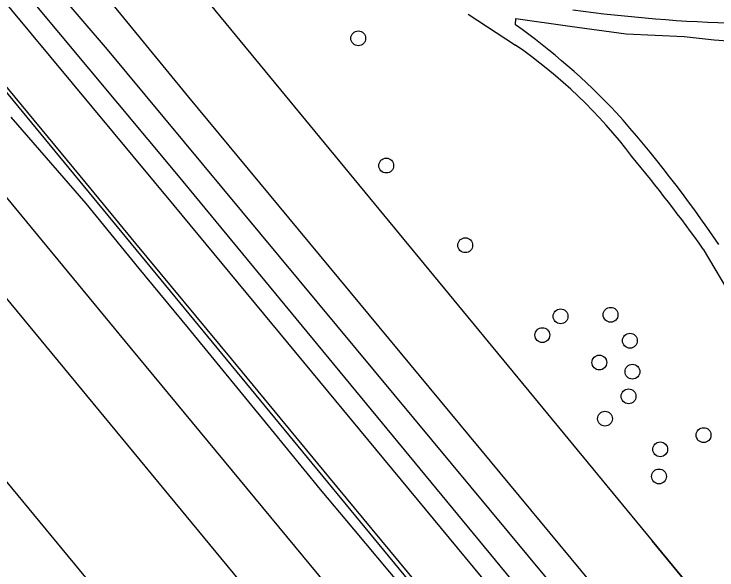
# Model space of a CAD drawing. Extents: x 159280 to 160375, y 384531 to 385872.
# Drawn here: x 159342.63 to 159388.99, y 385185.4 to 385222.06 of the extents above; entities that cross this region are included whole.
import ezdxf

# ---------------------------------------------------------------- set-up
doc = ezdxf.new("R2010")
doc.units = 0
for name, color, linetype in [('IMGEO_Boom', 7, 'Continuous'), ('IMGEO_Geluidsscherm', 7, 'Continuous'), ('IMGEO_Gemengd_bos', 7, 'Continuous'), ('IMGEO_Grasland_overig', 7, 'Continuous'), ('IMGEO_Hek', 7, 'Continuous'), ('IMGEO_Spoor', 7, 'Continuous'), ('IMGEO_Spoorbaan_halfverhard', 7, 'Continuous'), ('IMGEO_Struiken', 7, 'Continuous'), ('IMGEO_Voetpad_halfverhard', 7, 'Continuous')]:
    doc.layers.add(name, color=color, linetype=linetype)

msp = doc.modelspace()

# ---------------------------------------------------------------- linework, layer by layer
at = {"layer": 'IMGEO_Boom'}
for centre in [(159365.331, 385220.455), (159367.174, 385212.068), (159372.387, 385206.814), (159381.974, 385202.227), (159378.674, 385202.121), (159377.47, 385200.884), (159383.249, 385200.515), (159381.23, 385199.08), (159383.417, 385198.475), (159383.158, 385196.852), (159381.603, 385195.376), (159388.107, 385194.29), (159385.246, 385193.354), (159385.166, 385191.567)]:
    msp.add_circle(centre, 0.489, dxfattribs=at)
at = {"layer": 'IMGEO_Geluidsscherm'}
msp.add_lwpolyline([(159382.411, 385168.447), (159379.124, 385172.521), (159369.745, 385183.861), (159363.386, 385191.53), (159356.977, 385199.317), (159350.658, 385206.925), (159347.407, 385210.884), (159341.013, 385218.592), (159334.641, 385226.29), (159328.273, 385233.942), (159322.108, 385241.391), (159317.593, 385246.87), (159314.367, 385250.647), (159310.803, 385254.224)], dxfattribs=at)
at = {"layer": 'IMGEO_Gemengd_bos'}
msp.add_lwpolyline([(159313.865, 385265.306), (159315.68, 385266.184), (159318.564, 385267.578), (159384.722, 385187.321), (159436.071, 385125.032)], dxfattribs=at)
at = {"layer": 'IMGEO_Grasland_overig'}
msp.add_lwpolyline([(159322.042, 385241.068), (159323.313, 385239.727), (159380.555, 385170.237), (159391.356, 385157.313), (159438.705, 385099.969), (159472.033, 385059.892), (159508.59, 385015.472), (159566.109, 384946.163), (159595.747, 384910.891), (159628.44, 384872.285)], dxfattribs=at)
at = {"layer": 'IMGEO_Hek'}
for points in [[(159315.68, 385266.184), (159318.564, 385267.578), (159384.722, 385187.321)], [(159436.071, 385125.032), (159384.722, 385187.321)]]:
    msp.add_lwpolyline(points, dxfattribs=at)
at = {"layer": 'IMGEO_Spoor'}
for points in [[(159301.497, 385259.214), (159350.26, 385200.096), (159400.347, 385139.575), (159458.506, 385069.019), (159461.408, 385065.665), (159537.085, 384973.835), (159556.866, 384949.961), (159594.941, 384904.522), (159629.132, 384864.413), (159796.415, 384670.308), (159828.837, 384632.397), (159847.171, 384610.66), (159881.165, 384569.851), (159890.023, 384559.093)], [(159298.199, 385256.49), (159411.661, 385119.073), (159479.574, 385036.952), (159497.518, 385015.086), (159547.984, 384954.122), (159574.623, 384922.081), (159600.311, 384891.721), (159624.474, 384863.39), (159693.925, 384782.643), (159798.951, 384660.882), (159851.357, 384599.293), (159887.061, 384556.423)], [(159292.269, 385251.591), (159303.604, 385237.883), (159381.29, 385143.78), (159423.02, 385093.315), (159434.25, 385079.86), (159454.7, 385054.967), (159609.414, 384867.732), (159645.768, 384823.978), (159681.181, 384781.708), (159706.75, 384751.729), (159755.58, 384694.837), (159880.093, 384550.14)]]:
    msp.add_lwpolyline(points, dxfattribs=at)
at = {"layer": 'IMGEO_Spoorbaan_halfverhard'}
msp.add_lwpolyline([(159432.224, 385106.952), (159423.765, 385117.141), (159414.739, 385128.077), (159402.763, 385142.567), (159398.785, 385147.406), (159393.084, 385154.278), (159389.228, 385158.995), (159385.975, 385162.916), (159382.934, 385166.57), (159380.166, 385169.985), (159377.273, 385173.413), (159372.462, 385179.272), (159370.573, 385181.477), (159365.03, 385188.083), (159362.847, 385190.711), (159359.602, 385194.66), (159354.145, 385201.345), (159350.885, 385205.287), (159347.395, 385209.562), (159342.437, 385215.26)], dxfattribs=at)
at = {"layer": 'IMGEO_Struiken'}
for points in [[(159329.549, 385245.942), (159335.553, 385239.249), (159354.128, 385216.587), (159386.575, 385177.428), (159433.383, 385121.285), (159486.754, 385056.861), (159552.922, 384976.721), (159608.508, 384909.981), (159641.032, 384871.473), (159654.396, 384855.887), (159684.958, 384820.567), (159715.138, 384785.362)], [(159713.548, 384784.025), (159606.279, 384909.531), (159567.516, 384955.834), (159530.207, 385000.767), (159512.461, 385022.288), (159492.944, 385046.364), (159472.067, 385070.736), (159452.364, 385094.842), (159436.908, 385113.421), (159386.608, 385174.224), (159348.791, 385219.728), (159334.195, 385236.719), (159327.995, 385244.683)], [(159325.895, 385244.189), (159327.752, 385242.167), (159353.457, 385211.38), (159428.898, 385119.923), (159469.821, 385070.666), (159485.407, 385051.415), (159503.493, 385029.681), (159535.641, 384990.47), (159570.61, 384948.546), (159594.49, 384919.638), (159625.217, 384883.598), (159647.741, 384857.423), (159673.386, 384827.368), (159696.856, 384800.161), (159711.85, 384782.567)], [(159710.988, 384781.806), (159697.307, 384797.77), (159679.061, 384818.419), (159657.496, 384844.067), (159636.212, 384868.894), (159601.004, 384910.228), (159554.411, 384966.142), (159491.997, 385041.673), (159470.053, 385068.063), (159449.797, 385092.719), (159353.193, 385209.438), (159324.939, 385243.415)]]:
    msp.add_lwpolyline(points, dxfattribs=at)
at = {"layer": 'IMGEO_Voetpad_halfverhard'}
for points in [[(159372.587, 385222.059), (159375.697, 385220.01)], [(159375.697, 385221.355), (159375.724, 385221.757), (159379.285, 385221.261), (159383.001, 385220.764), (159386.832, 385220.576), (159388.796, 385220.355)], [(159388.796, 385220.355), (159390.903, 385220.201), (159393.05, 385220.147), (159393.293, 385219.854), (159393.26, 385219.115), (159392.838, 385216.887), (159392.71, 385213.468), (159392.747, 385209.32)], [(159388.088, 385206.559), (159390.044, 385203.266), (159392.603, 385198.719)]]:
    msp.add_lwpolyline(points, dxfattribs=at)
for centre, radius, start, end in [((159393.271, 385324.3), 102.891, 262.30126, 268.41346), ((159349.304, 385184.302), 45.492, 43.4276, 54.5372), ((159356.714, 385192.443), 33.471, 37.1663, 55.4475), ((159318.108, 385158.66), 85.822, 34.16712, 41.54279), ((159298.417, 385142.359), 110.284, 35.60094, 39.60515)]:
    msp.add_arc(centre, radius, start, end, dxfattribs=at)

doc.saveas('drawing.dxf')
